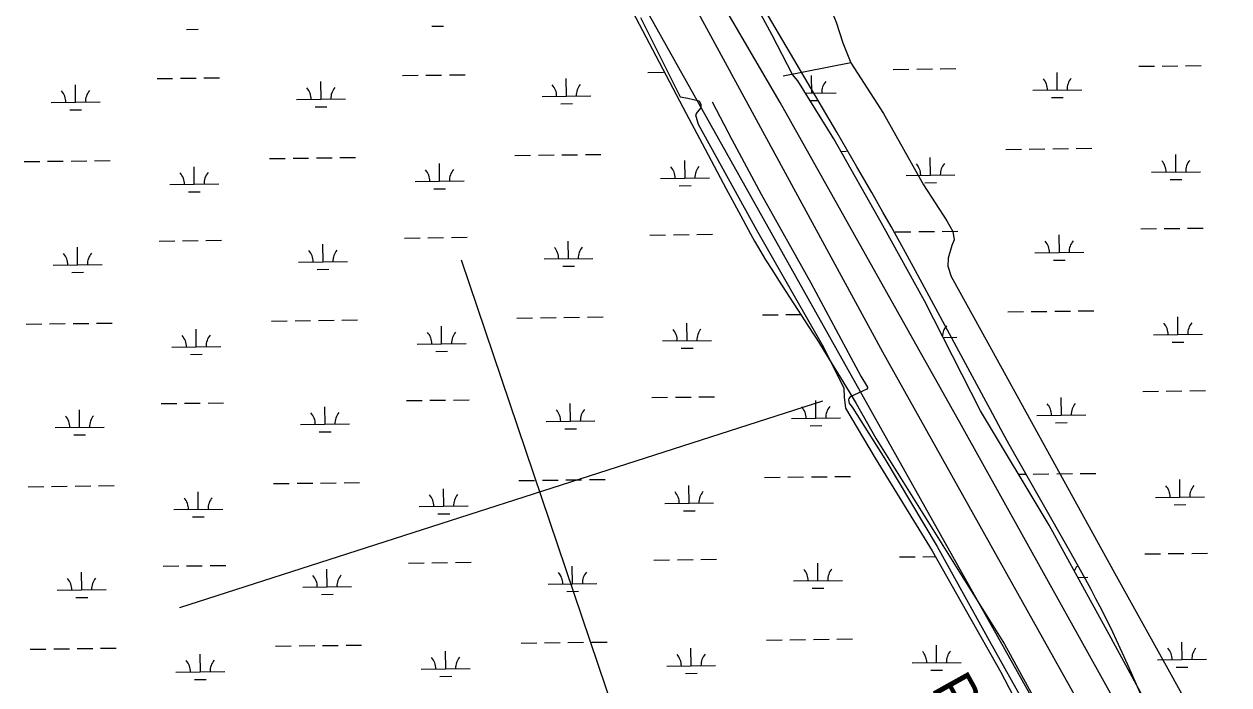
# Model space of a CAD drawing. Extents: x 3715084 to 3753216, y 488173 to 513963.
# Drawn here: x 3737326 to 3739790, y 509308 to 510660 of the extents above; entities that cross this region are included whole.
import ezdxf

# ---------------------------------------------------------------- set-up
doc = ezdxf.new("R2010")
doc.units = 0
for name, color, linetype in [('V-ROAD-CNTR', 7, 'Continuous'), ('V-SITE-VEGE', 7, 'Continuous'), ('V-TOPO-SHOR', 7, 'Continuous'), ('V-UTIL-IDEN', 7, 'Continuous'), ('V-UTIL-LINE', 7, 'Continuous'), ('V-WETL-SWMP', 7, 'Continuous')]:
    doc.layers.add(name, color=color, linetype=linetype)

msp = doc.modelspace()

# ---------------------------------------------------------------- linework, layer by layer
at = {"layer": 'V-ROAD-CNTR'}
for points in [[(3740215.9, 508095.9), (3739750, 508928.4), (3739243.4, 509839), (3738872.8, 510499.8), (3738712.6, 510774.8), (3738516.1, 511113.5)], [(3740037.2, 508276.1), (3739630.9, 509007.3), (3739082.6, 509988.7), (3738481.5, 511096.4)]]:
    msp.add_lwpolyline(points, dxfattribs=at)
at = {"layer": 'V-SITE-VEGE'}
for p, q in [((3738988.7, 510439), (3738823.4, 510719.7)), ((3739029.6, 510368.6), (3738988.7, 510439)), ((3739060.1, 510315.6), (3739029.6, 510368.6)), ((3739082.7, 510275.8), (3739060.1, 510315.6)), ((3739099.5, 510245.9), (3739082.7, 510275.8)), ((3739124.5, 510200.8), (3739099.5, 510245.9)), ((3739149.2, 510155.6), (3739124.5, 510200.8)), ((3739228.2, 510008.8), (3739149.2, 510155.6)), ((3739307.1, 509861.9), (3739228.2, 510008.8)), ((3739324.5, 509829.9), (3739307.1, 509861.9)), ((3739341.1, 509800.1), (3739324.5, 509829.9)), ((3739467.9, 509577.3), (3739341.1, 509800.1)), ((3739483.4, 509549.3), (3739467.9, 509577.3)), ((3739496.8, 509524.7), (3739483.4, 509549.3)), ((3739508.3, 509503.1), (3739496.8, 509524.7)), ((3739518.3, 509484.2), (3739508.3, 509503.1)), ((3739526.9, 509467.5), (3739518.3, 509484.2)), ((3739541.7, 509438.2), (3739526.9, 509467.5)), ((3739552.5, 509416.2), (3739541.7, 509438.2)), ((3739560.5, 509399.5), (3739552.5, 509416.2)), ((3739572.2, 509374.4), (3739560.5, 509399.5)), ((3739583.5, 509349.1), (3739572.2, 509374.4)), ((3739642.6, 509214), (3739583.5, 509349.1))]:
    msp.add_line(p, q, dxfattribs=at)
msp.add_lwpolyline([(3738481.4, 510856.8), (3738680.5, 510477.7), (3738713.1, 510415.9), (3738762.4, 510323.4), (3738787.1, 510277.2), (3738812, 510231.1), (3738820.2, 510216.3), (3738828, 510202.6), (3738835.6, 510189.9), (3738842.7, 510178), (3738856.5, 510155.9), (3738868.8, 510136.7), (3738923.3, 510053.2), (3738939.5, 510028), (3738947.4, 510015.3), (3739013.4, 509907.8), (3739027.8, 509884), (3739068.8, 509811.4), (3739331.2, 509391.6), (3739578.9, 508940.1)], dxfattribs=at)
at = {"layer": 'V-TOPO-SHOR'}
for p, q in [((3739017, 510581.1), (3738878.7, 510553.6)), ((3738615.9, 509006.7), (3738221.1, 510177.2)), ((3737645.1, 509466.5), (3738959.6, 509889.2))]:
    msp.add_line(p, q, dxfattribs=at)
for points in [[(3738777.1, 511071.1), (3738849.7, 510956.3), (3738925.4, 510812.3), (3738986.8, 510664.7), (3739000.6, 510621.9), (3739017, 510581.1), (3739030.4, 510559.8), (3739083.5, 510477.3), (3739165.7, 510331.4), (3739213.4, 510258), (3739225.5, 510236), (3739228.4, 510219.1), (3739223.4, 510207.3), (3739216.1, 510181.1), (3739215.7, 510164.7), (3739222, 510144), (3739297.5, 510007.8), (3739556, 509537.1), (3739798.8, 509100), (3739843.1, 508995.2)], [(3738733.8, 510501), (3738774, 510424.5), (3738833.5, 510312.7), (3738935.3, 510131), (3739037.6, 509939.8), (3739051, 509917.2), (3739051.4, 509915), (3739049.5, 509913), (3739041.1, 509909.2), (3739015.9, 509897.7), (3739012.7, 509894.4), (3739012.1, 509891.4), (3739013.8, 509884.9), (3739020.9, 509874.3), (3739086.7, 509770.5), (3739193.7, 509591.2), (3739299.6, 509398.8), (3739376.8, 509260.9), (3739456.6, 509121.5), (3739511, 509021.8), (3739580.7, 508900.8), (3739663.5, 508757.8), (3739717.5, 508662), (3739817.3, 508484.4)]]:
    msp.add_lwpolyline(points, dxfattribs=at)
at = {"layer": 'V-UTIL-LINE'}
msp.add_lwpolyline([(3742933.6, 501570.4), (3742900.3, 502957.9), (3742562.4, 503571.7), (3742143.2, 504328.9), (3741680.5, 505166.5), (3740804.7, 506723.8), (3740041.2, 508098.6), (3739382.9, 509289.7), (3738375.3, 511088.5)], dxfattribs=at)
at = {"layer": 'V-WETL-SWMP'}
for p, q in [((3738856.3, 510638), (3738760.8, 510813.6)), ((3737658.4, 510649.7), (3737682.3, 510650)), ((3738160.2, 510656), (3738184.2, 510656.3)), ((3738897.4, 510557.3), (3738856.3, 510638)), ((3739103.8, 510567.8), (3739135.8, 510568.2)), ((3739151.8, 510568.4), (3739183.8, 510568.8)), ((3739199.8, 510569), (3739231.8, 510569.4)), ((3739605.7, 510574), (3739637.7, 510574.4)), ((3739653.7, 510574.6), (3739685.7, 510575)), ((3739701.7, 510575.2), (3739733.7, 510575.6)), ((3737598.2, 510549), (3737630.2, 510549.4)), ((3737646.2, 510549.6), (3737678.2, 510550)), ((3737694.2, 510550.2), (3737726.2, 510550.5)), ((3737933.6, 510506.7), (3737933.1, 510542.7)), ((3738100.1, 510555.2), (3738132.1, 510555.6)), ((3738148.1, 510555.8), (3738180.1, 510556.2)), ((3738196.1, 510556.4), (3738228.1, 510556.8)), ((3738435.5, 510513), (3738435, 510549)), ((3738601.9, 510561.5), (3738633.9, 510561.9)), ((3738908.6, 510544.5), (3738897.4, 510557.3)), ((3738982.1, 510425.5), (3738908.6, 510544.5)), ((3738937.3, 510519.3), (3738936.9, 510555.2)), ((3739439.2, 510525.5), (3739438.8, 510561.5)), ((3737431.7, 510500.4), (3737431.3, 510536.4)), ((3738924.3, 510519.1), (3738987.3, 510519.9)), ((3739389.2, 510524.9), (3739489.2, 510526.1)), ((3737381.7, 510499.8), (3737481.7, 510501.1)), ((3737883.6, 510506.1), (3737983.6, 510507.3)), ((3738385.5, 510512.4), (3738485.5, 510513.6)), ((3738423.7, 510497.4), (3738447.7, 510497.7)), ((3738933.7, 510503.8), (3738949.5, 510504)), ((3739427.4, 510509.9), (3739451.4, 510510.2)), ((3737419.9, 510484.9), (3737443.9, 510485.2)), ((3737921.8, 510491.1), (3737945.8, 510491.4)), ((3739082.7, 510248.5), (3738982.1, 510425.5)), ((3738996.6, 510399.9), (3739008, 510400.1)), ((3739333.9, 510404.1), (3739365.9, 510404.5)), ((3739381.9, 510404.7), (3739413.9, 510405.1)), ((3739429.9, 510405.3), (3739461.9, 510405.7)), ((3739477.9, 510405.9), (3739509.9, 510406.3)), ((3737326.4, 510379), (3737358.4, 510379.4)), ((3737374.4, 510379.6), (3737406.4, 510380)), ((3737422.4, 510380.2), (3737454.4, 510380.6)), ((3737470.4, 510380.8), (3737502.4, 510381.2)), ((3737828.3, 510385.3), (3737860.3, 510385.7)), ((3737876.3, 510385.9), (3737908.3, 510386.3)), ((3737924.3, 510386.5), (3737956.3, 510386.9)), ((3737972.2, 510387.1), (3738004.2, 510387.5)), ((3738176.2, 510338.9), (3738175.7, 510374.9)), ((3738330.1, 510391.6), (3738362.1, 510392)), ((3738378.1, 510392.2), (3738410.1, 510392.6)), ((3738426.1, 510392.8), (3738458.1, 510393.2)), ((3738474.1, 510393.4), (3738506.1, 510393.8)), ((3738678.1, 510345.2), (3738677.6, 510381.2)), ((3739179.9, 510351.5), (3739179.5, 510387.5)), ((3739681.8, 510357.7), (3739681.3, 510393.7)), ((3737674.3, 510332.6), (3737673.9, 510368.6)), ((3738628.1, 510344.6), (3738728, 510345.8)), ((3739129.9, 510350.8), (3739229.9, 510352.1)), ((3739631.8, 510357.1), (3739731.8, 510358.4)), ((3737624.3, 510332), (3737724.3, 510333.3)), ((3738126.2, 510338.3), (3738226.2, 510339.5)), ((3738164.4, 510323.3), (3738188.4, 510323.6)), ((3738666.2, 510329.6), (3738690.2, 510329.9)), ((3739168.1, 510335.9), (3739192.1, 510336.2)), ((3739670, 510342.1), (3739694, 510342.4)), ((3737662.5, 510317.1), (3737686.5, 510317.4)), ((3739167.7, 510094.4), (3739082.7, 510248.5)), ((3738104.2, 510222.6), (3738136.2, 510223)), ((3738152.2, 510223.2), (3738184.2, 510223.6)), ((3738200.2, 510223.8), (3738232.2, 510224.2)), ((3738606.1, 510228.8), (3738638.1, 510229.2)), ((3738654.1, 510229.4), (3738686.1, 510229.8)), ((3738702.1, 510230), (3738734.1, 510230.4)), ((3739108, 510235.1), (3739140, 510235.5)), ((3739156, 510235.7), (3739188, 510236.1)), ((3739204, 510236.3), (3739236, 510236.7)), ((3739443.4, 510192.9), (3739442.9, 510228.9)), ((3739609.8, 510241.4), (3739641.8, 510241.8)), ((3739657.8, 510242), (3739689.8, 510242.4)), ((3739705.8, 510242.6), (3739737.8, 510243)), ((3737435.9, 510167.8), (3737435.4, 510203.8)), ((3737602.4, 510216.3), (3737634.4, 510216.7)), ((3737650.4, 510216.9), (3737682.3, 510217.3)), ((3737698.3, 510217.5), (3737730.3, 510217.9)), ((3737937.8, 510174.1), (3737937.3, 510210.1)), ((3738439.6, 510180.3), (3738439.2, 510216.3)), ((3737887.8, 510173.4), (3737987.7, 510174.7)), ((3738389.6, 510179.7), (3738489.6, 510181)), ((3739393.4, 510192.3), (3739493.4, 510193.5)), ((3739431.6, 510177.3), (3739455.6, 510177.6)), ((3737385.9, 510167.2), (3737485.9, 510168.4)), ((3737424.1, 510152.2), (3737448.1, 510152.5)), ((3737925.9, 510158.5), (3737949.9, 510158.8)), ((3738427.8, 510164.8), (3738451.8, 510165.1)), ((3739282.1, 509868.7), (3739167.7, 510094.4)), ((3737832.4, 510052.7), (3737864.4, 510053.1)), ((3737880.4, 510053.3), (3737912.4, 510053.7)), ((3737928.4, 510053.9), (3737960.4, 510054.3)), ((3737976.4, 510054.5), (3738008.4, 510054.9)), ((3738334.3, 510058.9), (3738366.3, 510059.3)), ((3738382.3, 510059.5), (3738414.3, 510059.9)), ((3738430.3, 510060.1), (3738462.3, 510060.5)), ((3738478.3, 510060.7), (3738510.3, 510061.1)), ((3738836.2, 510065.2), (3738868.2, 510065.6)), ((3738884.2, 510065.8), (3738916.1, 510066.2)), ((3739338, 510071.5), (3739370, 510071.9)), ((3739386, 510072.1), (3739418, 510072.5)), ((3739434, 510072.7), (3739466, 510073.1)), ((3739482, 510073.3), (3739514, 510073.7)), ((3739685.9, 510025.1), (3739685.5, 510061.1)), ((3737330.5, 510046.4), (3737362.5, 510046.8)), ((3737378.5, 510047), (3737410.5, 510047.4)), ((3737426.5, 510047.6), (3737458.5, 510048)), ((3737474.5, 510048.2), (3737506.5, 510048.6)), ((3737678.5, 510000), (3737678, 510036)), ((3738180.3, 510006.3), (3738179.9, 510042.3)), ((3738682.2, 510012.5), (3738681.8, 510048.5)), ((3739636, 510024.5), (3739735.9, 510025.7)), ((3737628.5, 509999.4), (3737728.5, 510000.6)), ((3738130.3, 510005.6), (3738230.3, 510006.9)), ((3738632.2, 510011.9), (3738732.2, 510013.2)), ((3739205.9, 510019.1), (3739234.1, 510019.4)), ((3739674.1, 510009.5), (3739698.1, 510009.8)), ((3737666.7, 509984.4), (3737690.7, 509984.7)), ((3738168.5, 509990.7), (3738192.5, 509991)), ((3738670.4, 509997), (3738694.4, 509997.3)), ((3739614, 509908.7), (3739646, 509909.1)), ((3739662, 509909.3), (3739694, 509909.7)), ((3739710, 509909.9), (3739742, 509910.3)), ((3737606.5, 509883.7), (3737638.5, 509884.1)), ((3737654.5, 509884.3), (3737686.5, 509884.7)), ((3737702.5, 509884.9), (3737734.5, 509885.3)), ((3737941.9, 509841.4), (3737941.5, 509877.4)), ((3738108.4, 509889.9), (3738140.4, 509890.3)), ((3738156.4, 509890.5), (3738188.4, 509890.9)), ((3738204.4, 509891.1), (3738236.4, 509891.5)), ((3738443.8, 509847.7), (3738443.3, 509883.7)), ((3738610.3, 509896.2), (3738642.2, 509896.6)), ((3738658.2, 509896.8), (3738690.2, 509897.2)), ((3738706.2, 509897.4), (3738738.2, 509897.8)), ((3738945.6, 509854), (3738945.2, 509890)), ((3739447.5, 509860.2), (3739447.1, 509896.2)), ((3737440, 509835.1), (3737439.6, 509871.1)), ((3738895.7, 509853.3), (3738995.6, 509854.6)), ((3739422.6, 509634.9), (3739282.1, 509868.7)), ((3739397.5, 509859.6), (3739497.5, 509860.9)), ((3737390, 509834.5), (3737490, 509835.8)), ((3737891.9, 509840.8), (3737991.9, 509842)), ((3738393.8, 509847.1), (3738493.8, 509848.3)), ((3738432, 509832.1), (3738456, 509832.4)), ((3738933.8, 509838.4), (3738957.8, 509838.7)), ((3739435.7, 509844.6), (3739459.7, 509844.9)), ((3737428.2, 509819.6), (3737452.2, 509819.9)), ((3737930.1, 509825.8), (3737954.1, 509826.1)), ((3738840.3, 509732.6), (3738872.3, 509733)), ((3738888.3, 509733.2), (3738920.3, 509733.6)), ((3738936.3, 509733.8), (3738968.3, 509734.2)), ((3738984.3, 509734.4), (3739016.3, 509734.8)), ((3739360, 509739.1), (3739374.2, 509739.2)), ((3739390.2, 509739.4), (3739422.2, 509739.8)), ((3739438.2, 509740), (3739470.2, 509740.4)), ((3739486.2, 509740.6), (3739518.2, 509741)), ((3737334.7, 509713.7), (3737366.7, 509714.1)), ((3737382.7, 509714.3), (3737414.7, 509714.7)), ((3737430.7, 509714.9), (3737462.7, 509715.3)), ((3737478.7, 509715.5), (3737510.7, 509715.9)), ((3737836.6, 509720), (3737868.6, 509720.4)), ((3737884.6, 509720.6), (3737916.6, 509721)), ((3737932.6, 509721.2), (3737964.6, 509721.6)), ((3737980.6, 509721.8), (3738012.6, 509722.2)), ((3738184.5, 509673.6), (3738184, 509709.6)), ((3738338.4, 509726.3), (3738370.4, 509726.7)), ((3738386.4, 509726.9), (3738418.4, 509727.3)), ((3738434.4, 509727.5), (3738466.4, 509727.9)), ((3738482.4, 509728.1), (3738514.4, 509728.5)), ((3738686.4, 509679.9), (3738685.9, 509715.9)), ((3739690.1, 509692.4), (3739689.7, 509728.4)), ((3737682.6, 509667.3), (3737682.2, 509703.3)), ((3738636.4, 509679.3), (3738736.4, 509680.5)), ((3739640.1, 509691.8), (3739740.1, 509693.1)), ((3737632.6, 509666.7), (3737732.6, 509668)), ((3738134.5, 509673), (3738234.5, 509674.2)), ((3738172.7, 509658), (3738196.7, 509658.3)), ((3738674.6, 509664.3), (3738698.6, 509664.6)), ((3739678.3, 509676.9), (3739702.3, 509677.2)), ((3737670.8, 509651.8), (3737694.8, 509652.1)), ((3739545, 509411.5), (3739422.6, 509634.9)), ((3738112.5, 509557.3), (3738144.5, 509557.7)), ((3738160.5, 509557.9), (3738192.5, 509558.3)), ((3738208.5, 509558.5), (3738240.5, 509558.9)), ((3738614.4, 509563.5), (3738646.4, 509563.9)), ((3738662.4, 509564.1), (3738694.4, 509564.5)), ((3738710.4, 509564.7), (3738742.4, 509565.1)), ((3738949.8, 509521.3), (3738949.4, 509557.3)), ((3739116.3, 509569.8), (3739148.3, 509570.2)), ((3739164.3, 509570.4), (3739190.1, 509570.7)), ((3739618.1, 509576.1), (3739650.1, 509576.5)), ((3739666.1, 509576.7), (3739698.1, 509577.1)), ((3739714.1, 509577.3), (3739746.1, 509577.7)), ((3737444.2, 509502.5), (3737443.7, 509538.5)), ((3737610.7, 509551), (3737642.7, 509551.4)), ((3737658.7, 509551.6), (3737690.7, 509552)), ((3737706.7, 509552.2), (3737738.7, 509552.6)), ((3737946.1, 509508.8), (3737945.6, 509544.8)), ((3738447.9, 509515), (3738447.5, 509551)), ((3737896.1, 509508.1), (3737996.1, 509509.4)), ((3738397.9, 509514.4), (3738497.9, 509515.7)), ((3738899.8, 509520.7), (3738999.8, 509521.9)), ((3739481.2, 509527.9), (3739501.7, 509528.2)), ((3737394.2, 509501.9), (3737494.2, 509503.1)), ((3737432.4, 509486.9), (3737456.4, 509487.2)), ((3737934.3, 509493.2), (3737958.3, 509493.5)), ((3738436.1, 509499.5), (3738460.1, 509499.8)), ((3738938, 509505.7), (3738962, 509506)), ((3739697.9, 509131.7), (3739545, 509411.5)), ((3737840.7, 509387.4), (3737872.7, 509387.8)), ((3737888.7, 509388), (3737920.7, 509388.4)), ((3737936.7, 509388.6), (3737968.7, 509389)), ((3737984.7, 509389.2), (3738016.7, 509389.6)), ((3738342.6, 509393.6), (3738374.6, 509394)), ((3738390.6, 509394.2), (3738422.6, 509394.6)), ((3738438.6, 509394.8), (3738470.6, 509395.2)), ((3738486.6, 509395.4), (3738518.6, 509395.8)), ((3738844.5, 509399.9), (3738876.5, 509400.3)), ((3738892.5, 509400.5), (3738924.5, 509400.9)), ((3738940.5, 509401.1), (3738972.5, 509401.5)), ((3738988.5, 509401.7), (3739020.5, 509402.1)), ((3739192.4, 509353.5), (3739191.9, 509389.5)), ((3739694.3, 509359.8), (3739693.8, 509395.8)), ((3737338.9, 509381.1), (3737370.9, 509381.5)), ((3737386.9, 509381.7), (3737418.9, 509382.1)), ((3737434.9, 509382.3), (3737466.9, 509382.7)), ((3737482.9, 509382.9), (3737514.8, 509383.3)), ((3737686.8, 509334.7), (3737686.3, 509370.7)), ((3738188.7, 509341), (3738188.2, 509377)), ((3738690.5, 509347.2), (3738690.1, 509383.2)), ((3739644.3, 509359.2), (3739744.3, 509360.4)), ((3738138.7, 509340.3), (3738238.7, 509341.6)), ((3738640.5, 509346.6), (3738740.5, 509347.9)), ((3739142.4, 509352.9), (3739242.4, 509354.1)), ((3739180.6, 509337.9), (3739204.6, 509338.2)), ((3739682.5, 509344.2), (3739706.5, 509344.5)), ((3737636.8, 509334.1), (3737736.8, 509335.3)), ((3737675, 509319.1), (3737699, 509319.4)), ((3738176.8, 509325.4), (3738200.8, 509325.7)), ((3738678.7, 509331.7), (3738702.7, 509332))]:
    msp.add_line(p, q, dxfattribs=at)
msp.add_lwpolyline([(3738586.7, 510673.8), (3738668.2, 510511.6), (3738683.4, 510509), (3738706.6, 510503.7), (3738710.4, 510495.7), (3738710.5, 510489.2), (3738702.8, 510480.4), (3738699.3, 510474.6), (3738704.7, 510455.9), (3738824, 510239.7), (3738961, 509999.3), (3739002.9, 509915), (3739003.3, 509897), (3739005.8, 509874.7), (3739066.8, 509772), (3739183.5, 509582.4), (3739323.6, 509334.1), (3739425.2, 509139.2)], dxfattribs=at)
for centre, start, end in [((3738992.6, 510520.4), 139.9442, 181.4878), ((3739384, 510525.3), 359.9442, 41.4878), ((3739494.4, 510526.7), 139.9442, 181.4878), ((3737376.5, 510500.2), 359.9442, 41.4878), ((3737487, 510501.6), 139.9442, 181.4878), ((3737878.4, 510506.5), 359.9442, 41.4878), ((3737988.8, 510507.9), 139.9442, 181.4878), ((3738380.2, 510512.8), 359.9442, 41.4878), ((3738490.7, 510514.1), 139.9442, 181.4878), ((3739124.7, 510351.2), 359.9442, 41.4878), ((3739235.2, 510352.6), 139.9442, 181.4878), ((3739626.5, 510357.5), 359.9442, 41.4878), ((3739737, 510358.9), 139.9442, 181.4878), ((3737619.1, 510332.4), 359.9442, 41.4878), ((3737729.5, 510333.8), 139.9442, 181.4878), ((3738120.9, 510338.7), 359.9442, 41.4878), ((3738231.4, 510340.1), 139.9442, 181.4878), ((3738622.8, 510345), 359.9442, 41.4878), ((3738733.3, 510346.4), 139.9442, 181.4878), ((3737993, 510175.2), 139.9442, 181.4878), ((3738384.4, 510180.1), 359.9442, 41.4878), ((3738494.9, 510181.5), 139.9442, 181.4878), ((3739388.1, 510192.7), 359.9442, 41.4878), ((3739498.6, 510194), 139.9442, 181.4878), ((3737380.6, 510167.6), 359.9442, 41.4878), ((3737491.1, 510169), 139.9442, 181.4878), ((3737882.5, 510173.8), 359.9442, 41.4878), ((3738125.1, 510006), 359.9442, 41.4878), ((3738235.6, 510007.4), 139.9442, 181.4878), ((3738627, 510012.3), 359.9442, 41.4878), ((3738737.4, 510013.7), 139.9442, 181.4878), ((3739239.3, 510020), 139.9442, 175.9553), ((3739630.7, 510024.9), 359.9442, 41.4878), ((3739741.2, 510026.2), 139.9442, 181.4878), ((3737623.2, 509999.8), 359.9442, 41.4878), ((3737733.7, 510001.2), 139.9442, 181.4878), ((3739000.9, 509855.1), 139.9442, 181.4878), ((3739392.3, 509860), 359.9442, 41.4878), ((3739502.8, 509861.4), 139.9442, 181.4878), ((3737384.8, 509834.9), 359.9442, 41.4878), ((3737495.3, 509836.3), 139.9442, 181.4878), ((3737886.7, 509841.2), 359.9442, 41.4878), ((3737997.1, 509842.6), 139.9442, 181.4878), ((3738388.5, 509847.5), 359.9442, 41.4878), ((3738499, 509848.8), 139.9442, 181.4878), ((3738890.4, 509853.7), 359.9442, 41.4878), ((3739634.9, 509692.2), 359.9442, 41.4878), ((3739745.3, 509693.6), 139.9442, 181.4878), ((3737627.4, 509667.1), 359.9442, 41.4878), ((3737737.9, 509668.5), 139.9442, 181.4878), ((3738129.3, 509673.4), 359.9442, 41.4878), ((3738239.7, 509674.8), 139.9442, 181.4878), ((3738631.1, 509679.7), 359.9442, 41.4878), ((3738741.6, 509681.1), 139.9442, 181.4878), ((3738001.3, 509509.9), 139.9442, 181.4878), ((3738392.7, 509514.8), 359.9442, 41.4878), ((3738503.2, 509516.2), 139.9442, 181.4878), ((3738894.6, 509521.1), 359.9442, 41.4878), ((3739005, 509522.5), 139.9442, 181.4878), ((3739506.9, 509528.7), 139.9442, 159.3132), ((3737389, 509502.3), 359.9442, 41.4878), ((3737499.4, 509503.7), 139.9442, 181.4878), ((3737890.8, 509508.5), 359.9442, 41.4878), ((3738133.4, 509340.8), 359.9442, 41.4878), ((3738243.9, 509342.1), 139.9442, 181.4878), ((3738635.3, 509347), 359.9442, 41.4878), ((3738745.8, 509348.4), 139.9442, 181.4878), ((3739137.1, 509353.3), 359.9442, 41.4878), ((3739247.6, 509354.7), 139.9442, 181.4878), ((3739639, 509359.6), 359.9442, 41.4878), ((3739749.5, 509360.9), 139.9442, 181.4878), ((3737631.5, 509334.5), 359.9442, 41.4878), ((3737742, 509335.9), 139.9442, 181.4878)]:
    msp.add_arc(centre, 35.2, start, end, dxfattribs=at)

# ---------------------------------------------------------------- texts
at = {"layer": 'V-UTIL-IDEN'}
msp.add_text('PIPELINE', height=83, rotation=299.1013, dxfattribs=at).set_placement((3739180.1, 509302.3))

doc.saveas('drawing.dxf')
